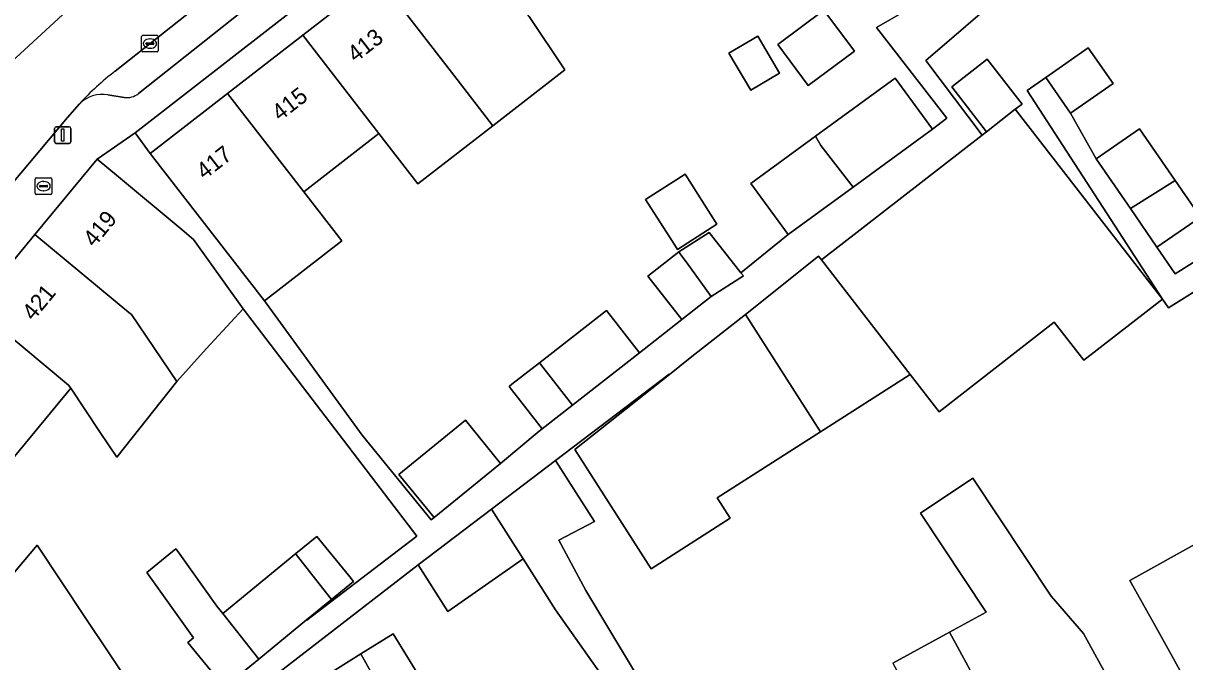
# Model space of a CAD drawing. Extents: x 159217 to 160349, y 381246 to 382172.
# Drawn here: x 159882.6 to 159952.6, y 381509.6 to 381548.1 of the extents above; entities that cross this region are included whole.
import ezdxf

# ---------------------------------------------------------------- set-up
doc = ezdxf.new("R2010")
doc.units = 0
for name, color, linetype in [('IMGEO_Brandkraan', 7, 'Continuous'), ('IMGEO_Erf', 7, 'Continuous'), ('IMGEO_Kolk', 7, 'Continuous'), ('IMGEO_Lichtmast', 7, 'Continuous'), ('IMGEO_Pand', 7, 'Continuous'), ('IMGEO_Pand_nummerreeks', 7, 'Continuous'), ('IMGEO_Parkeervlak_open', 7, 'Continuous'), ('IMGEO_Rijbaan_lokaal_open', 7, 'Continuous'), ('IMGEO_Voetpad_open', 7, 'Continuous')]:
    doc.layers.add(name, color=color, linetype=linetype)

msp = doc.modelspace()

# ---------------------------------------------------------------- linework, layer by layer
at = {"layer": 'IMGEO_Brandkraan'}
for p, q in [((159883.363, 381537.828), (159883.363, 381538.68)), ((159883.438, 381538.754), (159884.29, 381538.754)), ((159883.851, 381538.534), (159883.876, 381538.534)), ((159884.364, 381538.68), (159884.364, 381537.828)), ((159883.622, 381538.248), (159883.622, 381538.26)), ((159884.06, 381538.211), (159883.662, 381538.211)), ((159883.665, 381538.297), (159884.063, 381538.297)), ((159883.874, 381537.974), (159883.849, 381537.974)), ((159884.106, 381538.26), (159884.106, 381538.248)), ((159884.29, 381537.754), (159883.438, 381537.754))]:
    msp.add_line(p, q, dxfattribs=at)
for points in [[(159883.363, 381537.828), (159883.363, 381538.68)], [(159883.438, 381538.754), (159884.29, 381538.754)], [(159884.364, 381538.68), (159884.364, 381537.828)], [(159884.29, 381537.754), (159883.438, 381537.754)]]:
    msp.add_lwpolyline(points, dxfattribs=at)
for centre, radius, start, end in [((159883.44, 381538.678), 0.0765, 91.55205, 178.44795), ((159883.44, 381538.678), 0.0765, 91.55205, 178.44795), ((159884.288, 381538.678), 0.0765, 1.55205, 88.44795), ((159884.288, 381538.678), 0.0765, 1.55205, 88.44795), ((159883.44, 381537.83), 0.0765, 181.55205, 268.44795), ((159883.44, 381537.83), 0.0765, 181.55205, 268.44795), ((159883.662, 381538.257), 0.0403, 85.87752, 175.75265), ((159883.659, 381538.247), 0.0366, 178.93798, 274.71019), ((159884.063, 381538.254), 0.043, 264.86636, 352.45326), ((159884.067, 381538.259), 0.0386, 1.73085, 96.63898), ((159884.288, 381537.83), 0.0765, 271.55205, 358.44795), ((159884.288, 381537.83), 0.0765, 271.55205, 358.44795)]:
    msp.add_arc(centre, radius, start, end, dxfattribs=at)
for centre, major_axis, ratio, start_param, end_param in [((159883.85, 381538.254), (-0.387, 0.002), 0.722429, 4.712389, 7.853982), ((159883.875, 381538.254), (-0.39, 0.002), 0.717154, 1.570796, 4.712389)]:
    msp.add_ellipse(centre, major_axis=major_axis, ratio=ratio, start_param=start_param, end_param=end_param, dxfattribs=at)
at = {"layer": 'IMGEO_Erf'}
for points in [[(159917.626, 381561.413), (159922.162, 381564.929), (159926.698, 381568.444), (159931.35, 381572.05), (159932.725, 381572.665), (159934.053, 381573.258), (159939.145, 381575.534), (159944.394, 381577.88), (159950.038, 381580.402), (159949.504, 381581.701), (159933.502, 381574.549), (159930.356, 381573.305), (159889.378, 381541.471), (159890.288, 381540.224), (159894.945, 381543.834), (159899.482, 381547.35), (159903.996, 381550.849), (159908.553, 381554.381), (159913.09, 381557.897)], [(159930.888, 381548.852), (159932.728, 381546.384), (159929.947, 381544.311), (159928.107, 381546.78)], [(159928.219, 381545.049), (159926.479, 381544.024), (159925.161, 381546.261), (159926.902, 381547.286)], [(159924.44, 381535.961), (159923.87, 381535.598), (159922.06, 381534.446), (159921.894, 381534.707), (159920.142, 381537.46), (159922.523, 381538.975)], [(159902.613, 381505.973), (159900.869, 381508.777), (159902.988, 381510.095), (159904.922, 381511.297), (159906.665, 381508.494), (159904.597, 381507.208)]]:
    msp.add_lwpolyline(points, close=True, dxfattribs=at)
for points in [[(159952.92, 381552.768), (159950.834, 381550.644), (159948.011, 381555.101), (159944.404, 381552.153), (159937.02, 381545.819), (159940.421, 381541.327), (159940.685, 381541.532), (159938.589, 381544.23), (159940.733, 381545.896), (159942.829, 381543.198), (159942.422, 381542.882), (159951.3, 381531.456), (159943.138, 381544.018), (159944.255, 381544.797), (159946.817, 381546.584), (159948.314, 381544.437), (159945.752, 381542.65), (159947.286, 381539.908), (159949.901, 381541.712), (159952.05, 381538.597), (159953.571, 381536.391), (159950.955, 381534.587), (159952.061, 381532.983), (159961.824, 381539.096)], [(159913.134, 381548.473), (159915.28, 381545.267), (159910.939, 381541.895), (159906.426, 381538.39), (159904.069, 381541.431), (159899.537, 381537.91), (159901.827, 381534.955), (159897.184, 381531.348), (159903.052, 381523.268), (159907.219, 381518.152), (159907.391, 381518.292), (159905.28, 381520.884), (159909.293, 381524.153), (159911.405, 381521.561), (159913.723, 381523.501), (159913.911, 381523.648), (159911.92, 381526.199), (159912.076, 381526.321), (159913.744, 381527.624), (159917.779, 381530.773), (159919.771, 381528.219), (159922.228, 381530.148), (159922.331, 381530.229), (159920.279, 381532.834), (159922.148, 381534.307), (159923.973, 381535.468), (159925.89, 381533.035), (159928.726, 381535.334), (159926.479, 381538.417), (159930.383, 381541.263), (159935.183, 381544.762), (159937.43, 381541.679), (159938.301, 381542.356), (159934.06, 381547.814), (159937.546, 381549.84)], [(159953.909, 381532.329), (159951.644, 381530.926), (159951.3, 381531.456), (159946.55, 381527.767), (159944.772, 381530.056), (159937.833, 381524.664), (159936.091, 381526.907), (159930.683, 381523.459), (159924.454, 381519.487), (159925.244, 381518.254), (159920.472, 381515.212), (159915.874, 381522.393), (159921.578, 381526.911), (159921.558, 381526.935), (159914.722, 381521.734), (159917.06, 381518.06), (159914.907, 381516.935), (159916.533, 381513.902), (159920.808, 381506.821)], [(159894.465, 381508.448), (159892.562, 381510.772), (159892.906, 381511.054), (159890.087, 381514.987), (159891.626, 381516.248), (159891.838, 381516.422), (159891.975, 381516.23), (159894.312, 381512.97), (159894.662, 381512.526), (159899.059, 381516.128), (159900.323, 381517.163), (159902.243, 381514.819), (159902.544, 381514.451), (159901.211, 381513.36), (159899.715, 381512.135), (159899.735, 381512.115), (159906.354, 381517.175), (159895.889, 381530.864), (159893.657, 381528.448), (159891.889, 381526.486), (159888.274, 381521.932), (159887.237, 381523.485), (159885.498, 381526.09), (159880.862, 381520.485)], [(159935.049, 381509.524), (159938.451, 381511.392), (159940.662, 381512.606), (159936.701, 381518.567), (159939.862, 381520.667), (159944.587, 381513.556), (159946.533, 381511.32), (159947.215, 381510.079), (159949.693, 381505.566)], [(159953.236, 381507.481), (159950.803, 381511.85), (159949.328, 381514.498), (159957.929, 381519.288)], [(159879.03, 381511.385), (159883.47, 381516.635), (159886.376, 381512.276), (159887.874, 381510.03), (159890.204, 381506.535)], [(159919.388, 381506.113), (159914.718, 381512.747), (159912.765, 381515.817), (159908.222, 381512.649), (159906.433, 381515.461), (159894.582, 381506.306)]]:
    msp.add_lwpolyline(points, dxfattribs=at)
at = {"layer": 'IMGEO_Kolk'}
for p, q in [((159889.773, 381546.41), (159889.773, 381547.262)), ((159889.848, 381547.336), (159890.7, 381547.336)), ((159890.075, 381546.879), (159890.473, 381546.879)), ((159890.261, 381547.116), (159890.286, 381547.116)), ((159890.774, 381547.262), (159890.774, 381546.41)), ((159890.7, 381546.336), (159889.848, 381546.336)), ((159890.032, 381546.83), (159890.032, 381546.842)), ((159890.47, 381546.793), (159890.072, 381546.793)), ((159890.284, 381546.556), (159890.259, 381546.556)), ((159890.516, 381546.842), (159890.516, 381546.83))]:
    msp.add_line(p, q, dxfattribs=at)
for points in [[(159889.773, 381546.41), (159889.773, 381547.262)], [(159889.848, 381547.336), (159890.7, 381547.336)], [(159890.774, 381547.262), (159890.774, 381546.41)], [(159890.7, 381546.336), (159889.848, 381546.336)]]:
    msp.add_lwpolyline(points, dxfattribs=at)
for centre, radius, start, end in [((159889.85, 381547.26), 0.0765, 91.55205, 178.44795), ((159889.85, 381547.26), 0.0765, 91.55205, 178.44795), ((159890.072, 381546.839), 0.0403, 85.87752, 175.75265), ((159890.477, 381546.841), 0.0386, 1.73085, 96.63898), ((159890.698, 381547.26), 0.0765, 1.55205, 88.44795), ((159890.698, 381547.26), 0.0765, 1.55205, 88.44795), ((159889.85, 381546.412), 0.0765, 181.55205, 268.44795), ((159889.85, 381546.412), 0.0765, 181.55205, 268.44795), ((159890.069, 381546.829), 0.0366, 178.93798, 274.71019), ((159890.473, 381546.836), 0.043, 264.86636, 352.45326), ((159890.698, 381546.412), 0.0765, 271.55205, 358.44795), ((159890.698, 381546.412), 0.0765, 271.55205, 358.44795)]:
    msp.add_arc(centre, radius, start, end, dxfattribs=at)
for centre, major_axis, ratio, start_param, end_param in [((159890.26, 381546.836), (-0.387, 0.002), 0.722429, 4.712389, 7.853982), ((159890.285, 381546.836), (-0.39, 0.002), 0.717154, 1.570796, 4.712389)]:
    msp.add_ellipse(centre, major_axis=major_axis, ratio=ratio, start_param=start_param, end_param=end_param, dxfattribs=at)
at = {"layer": 'IMGEO_Lichtmast'}
for p, q in [((159884.523, 381540.93), (159884.523, 381541.73)), ((159884.523, 381541.73), (159884.523, 381540.93)), ((159884.623, 381541.83), (159885.413, 381541.83)), ((159885.413, 381541.83), (159884.623, 381541.83)), ((159885.513, 381541.73), (159885.513, 381540.93)), ((159885.513, 381540.93), (159885.513, 381541.73)), ((159885.413, 381540.83), (159884.623, 381540.83)), ((159884.623, 381540.83), (159885.413, 381540.83))]:
    msp.add_line(p, q, dxfattribs=at)
msp.add_lwpolyline([(159884.943, 381541.705), (159885.093, 381541.705), (159885.093, 381540.955), (159884.943, 381540.955), (159884.943, 381541.705)], dxfattribs=at)
for centre, start, end in [((159884.623, 381541.73), 90, 180), ((159884.623, 381541.73), 90, 180), ((159885.413, 381541.73), 0, 90), ((159885.413, 381541.73), 360, 90), ((159884.623, 381540.93), 180, 270), ((159884.623, 381540.93), 180, 270), ((159885.413, 381540.93), 270, 0), ((159885.413, 381540.93), 270, 0)]:
    msp.add_arc(centre, 0.1, start, end, dxfattribs=at)
at = {"layer": 'IMGEO_Pand'}
for points in [[(159908.553, 381554.381), (159903.996, 381550.849), (159908.581, 381544.936), (159910.939, 381541.895), (159915.28, 381545.267), (159913.134, 381548.473)], [(159903.996, 381550.849), (159899.482, 381547.35), (159904.069, 381541.431), (159906.426, 381538.39), (159910.939, 381541.895), (159908.581, 381544.936)], [(159930.888, 381548.852), (159928.107, 381546.78), (159929.947, 381544.311), (159932.728, 381546.384)], [(159899.482, 381547.35), (159894.945, 381543.834), (159899.537, 381537.91), (159904.069, 381541.431)], [(159925.161, 381546.261), (159926.479, 381544.024), (159928.219, 381545.049), (159926.902, 381547.286)], [(159945.752, 381542.65), (159948.314, 381544.437), (159946.817, 381546.584), (159944.255, 381544.797)], [(159938.589, 381544.23), (159940.685, 381541.532), (159942.422, 381542.882), (159942.829, 381543.198), (159940.733, 381545.896)], [(159930.383, 381541.263), (159930.705, 381540.7), (159932.655, 381538.198), (159937.43, 381541.679), (159935.183, 381544.762)], [(159899.537, 381537.91), (159894.945, 381543.834), (159890.288, 381540.224), (159897.184, 381531.348), (159901.827, 381534.955)], [(159942.422, 381542.882), (159940.685, 381541.532), (159940.421, 381541.327), (159930.743, 381533.808), (159936.091, 381526.907), (159937.833, 381524.664), (159944.772, 381530.056), (159946.55, 381527.767), (159951.3, 381531.456)], [(159952.05, 381538.597), (159949.901, 381541.712), (159947.286, 381539.908), (159949.36, 381536.9)], [(159930.383, 381541.263), (159926.479, 381538.417), (159928.726, 381535.334), (159932.655, 381538.198), (159930.705, 381540.7)], [(159891.889, 381526.486), (159893.657, 381528.448), (159895.889, 381530.864), (159892.907, 381535.049), (159892.218, 381535.621), (159888.37, 381538.814), (159887.093, 381539.873), (159883.341, 381535.352), (159889.004, 381530.653), (159889.163, 381530.521)], [(159920.142, 381537.46), (159921.894, 381534.707), (159922.06, 381534.446), (159923.87, 381535.598), (159924.44, 381535.961), (159922.523, 381538.975)], [(159952.05, 381538.597), (159949.36, 381536.9), (159950.955, 381534.587), (159953.571, 381536.391)], [(159891.889, 381526.486), (159889.163, 381530.521), (159889.004, 381530.653), (159883.341, 381535.352), (159879.711, 381530.976), (159885.373, 381526.277), (159885.498, 381526.09), (159887.237, 381523.485), (159888.274, 381521.932)], [(159923.973, 381535.468), (159922.148, 381534.307), (159922.263, 381534.127), (159922.581, 381533.689), (159924.086, 381531.613), (159926.034, 381532.852), (159925.89, 381533.035)], [(159922.581, 381533.689), (159922.263, 381534.127), (159922.148, 381534.307), (159920.279, 381532.834), (159922.331, 381530.229), (159924.086, 381531.613)], [(159930.743, 381533.808), (159930.569, 381534.032), (159926.153, 381530.534), (159930.683, 381523.459), (159936.091, 381526.907)], [(159880.862, 381520.485), (159885.498, 381526.09), (159885.373, 381526.277), (159879.711, 381530.976), (159876.008, 381526.514), (159880.755, 381520.642)], [(159917.779, 381530.773), (159913.744, 381527.624), (159913.805, 381527.537), (159915.729, 381525.066), (159919.771, 381528.219)], [(159926.153, 381530.534), (159922.835, 381527.906), (159921.578, 381526.911), (159915.874, 381522.393), (159920.472, 381515.212), (159925.244, 381518.254), (159924.454, 381519.487), (159930.683, 381523.459)], [(159913.805, 381527.537), (159913.744, 381527.624), (159912.076, 381526.321), (159911.92, 381526.199), (159913.911, 381523.648), (159915.729, 381525.066)], [(159909.293, 381524.153), (159905.28, 381520.884), (159907.391, 381518.292), (159911.405, 381521.561)], [(159916.533, 381513.902), (159914.907, 381516.935), (159917.06, 381518.06), (159914.722, 381521.734), (159910.859, 381518.811), (159912.765, 381515.817), (159914.718, 381512.747), (159919.388, 381506.113), (159919.428, 381506.056), (159919.938, 381506.339), (159920.808, 381506.821)], [(159936.701, 381518.567), (159940.662, 381512.606), (159938.451, 381511.392), (159938.936, 381510.507), (159940.351, 381507.925), (159944.151, 381500.992), (159950.325, 381504.415), (159949.693, 381505.566), (159947.215, 381510.079), (159946.533, 381511.32), (159944.587, 381513.556), (159939.862, 381520.667)], [(159961.928, 381512.37), (159957.756, 381519.864), (159957.643, 381519.801), (159957.929, 381519.288), (159949.328, 381514.498), (159950.803, 381511.85), (159953.236, 381507.481)], [(159912.765, 381515.817), (159910.859, 381518.811), (159906.433, 381515.461), (159908.222, 381512.649)], [(159900.323, 381517.163), (159899.059, 381516.128), (159899.094, 381516.078), (159900.919, 381513.735), (159901.211, 381513.36), (159902.544, 381514.451), (159902.243, 381514.819)], [(159887.874, 381510.03), (159886.376, 381512.276), (159883.47, 381516.635), (159879.03, 381511.385), (159879.271, 381510.908), (159882.234, 381505.036), (159883.166, 381503.284), (159884.224, 381501.893), (159890.204, 381506.535)], [(159894.312, 381512.97), (159891.975, 381516.23), (159891.838, 381516.422), (159891.626, 381516.248), (159890.087, 381514.987), (159892.906, 381511.054), (159892.562, 381510.772), (159894.465, 381508.448), (159894.647, 381508.226), (159894.765, 381508.082), (159896.833, 381509.775), (159896.539, 381510.147), (159894.662, 381512.526)], [(159900.919, 381513.735), (159899.094, 381516.078), (159899.059, 381516.128), (159894.662, 381512.526), (159896.539, 381510.147), (159896.833, 381509.775), (159899.715, 381512.135), (159901.211, 381513.36)], [(159904.922, 381511.297), (159902.988, 381510.095), (159904.597, 381507.208), (159906.665, 381508.494)], [(159938.451, 381511.392), (159935.049, 381509.524), (159936.952, 381506.059), (159933.886, 381504.375), (159934.776, 381502.755), (159936.288, 381500), (159937.135, 381498.456), (159937.705, 381497.418), (159942.362, 381500), (159944.151, 381500.992), (159940.351, 381507.925), (159938.936, 381510.507)], [(159902.988, 381510.095), (159900.869, 381508.777), (159902.613, 381505.973), (159904.597, 381507.208)]]:
    msp.add_lwpolyline(points, close=True, dxfattribs=at)
at = {"layer": 'IMGEO_Parkeervlak_open'}
for points in [[(159924.756, 381573.666), (159917.638, 381568.095), (159913.544, 381564.89), (159910.193, 381562.267), (159894.5, 381550.196), (159888.171, 381545.168)], [(159889.579, 381543.826), (159895.686, 381548.679), (159911.373, 381560.746)], [(159887.741, 381543.759), (159888.72, 381543.602)]]:
    msp.add_lwpolyline(points, dxfattribs=at)
for centre, radius, start, end in [((159897.996, 381532.229), 16.247, 127.21139, 137.44767), ((159887.426, 381541.778), 2.006, 80.97261, 134.20334), ((159888.894, 381544.694), 1.106, 260.94379, 308.28709)]:
    msp.add_arc(centre, radius, start, end, dxfattribs=at)
at = {"layer": 'IMGEO_Rijbaan_lokaal_open'}
for points in [[(159888.171, 381545.168), (159894.5, 381550.196), (159910.193, 381562.267), (159913.544, 381564.89), (159910.683, 381568.58), (159897.902, 381558.679), (159893.425, 381555.305), (159891.463, 381553.82), (159886.532, 381549.994), (159874.027, 381538.498)], [(159874.027, 381538.498), (159886.532, 381549.994)], [(159885.307, 381542.394), (159886.028, 381543.216)], [(159852.476, 381503.945), (159858.653, 381510.302), (159861.681, 381513.94), (159864.009, 381516.737), (159866.993, 381520.322), (159871.369, 381525.65), (159873.971, 381528.818), (159877.985, 381533.705), (159885.307, 381542.394)]]:
    msp.add_lwpolyline(points, dxfattribs=at)
msp.add_arc((159897.996, 381532.229), 16.247, 127.21139, 137.44767, dxfattribs=at)
at = {"layer": 'IMGEO_Voetpad_open'}
for points in [[(159860.517, 381507.905), (159864.787, 381512.841), (159865.974, 381514.42), (159869.802, 381519.033), (159876.008, 381526.514), (159879.711, 381530.976), (159883.341, 381535.352), (159887.093, 381539.873), (159889.378, 381541.471), (159930.356, 381573.305), (159933.502, 381574.549), (159949.504, 381581.701)], [(159927.434, 381573.235), (159925.944, 381572.151), (159911.373, 381560.746), (159895.686, 381548.679), (159889.579, 381543.826)], [(159894.582, 381506.306), (159906.433, 381515.461), (159910.859, 381518.811), (159914.722, 381521.734), (159921.558, 381526.935), (159921.578, 381526.911), (159922.835, 381527.906), (159926.153, 381530.534), (159930.569, 381534.032), (159930.743, 381533.808), (159940.421, 381541.327), (159937.02, 381545.819), (159944.404, 381552.153), (159948.011, 381555.101), (159950.246, 381556.99), (159953.188, 381559.477)], [(159937.546, 381549.84), (159934.06, 381547.814), (159938.301, 381542.356), (159937.43, 381541.679), (159932.655, 381538.198), (159928.726, 381535.334), (159925.89, 381533.035), (159926.034, 381532.852), (159924.086, 381531.613), (159922.331, 381530.229), (159922.228, 381530.148), (159919.771, 381528.219), (159915.729, 381525.066), (159913.911, 381523.648), (159913.723, 381523.501), (159911.405, 381521.561), (159907.391, 381518.292), (159907.219, 381518.152), (159903.052, 381523.268), (159897.184, 381531.348), (159890.288, 381540.224), (159889.378, 381541.471), (159887.093, 381539.873), (159888.37, 381538.814), (159892.218, 381535.621), (159892.907, 381535.049), (159895.889, 381530.864), (159906.354, 381517.175), (159899.735, 381512.115), (159899.715, 381512.135), (159896.833, 381509.775), (159894.765, 381508.082)], [(159888.72, 381543.602), (159887.741, 381543.759)], [(159886.028, 381543.216), (159885.307, 381542.394), (159877.985, 381533.705), (159873.971, 381528.818), (159871.369, 381525.65), (159866.993, 381520.322), (159864.009, 381516.737), (159861.681, 381513.94), (159858.653, 381510.302), (159852.476, 381503.945)]]:
    msp.add_lwpolyline(points, dxfattribs=at)
msp.add_lwpolyline([(159968.666, 381541.668), (159973.736, 381544.855), (159972.947, 381546.097), (159971.915, 381545.442), (159961.824, 381539.096), (159952.061, 381532.983), (159950.955, 381534.587), (159949.36, 381536.9), (159947.286, 381539.908), (159945.752, 381542.65), (159944.255, 381544.797), (159943.138, 381544.018), (159951.3, 381531.456), (159951.644, 381530.926), (159953.909, 381532.329), (159953.885, 381532.367), (159956.231, 381533.821), (159958.678, 381535.337), (159958.702, 381535.298), (159966.963, 381540.552)], close=True, dxfattribs=at)
for centre, radius, start, end in [((159887.426, 381541.778), 2.006, 80.97261, 134.20334), ((159888.894, 381544.694), 1.106, 260.94379, 308.28709)]:
    msp.add_arc(centre, radius, start, end, dxfattribs=at)

# ---------------------------------------------------------------- texts
at = {"layer": 'IMGEO_Pand_nummerreeks'}
for s, rotation, p in [('413', 37.78084, (159902.659, 381545.662)), ('415', 37.77826, (159898.106, 381542.134)), ('417', 37.77826, (159893.555, 381538.607)), ('419', 50.31664, (159886.919, 381534.528)), ('421', 50.31664, (159883.242, 381530.096))]:
    msp.add_text(s, height=1, rotation=rotation, dxfattribs=at).set_placement(p)

doc.saveas('drawing.dxf')
